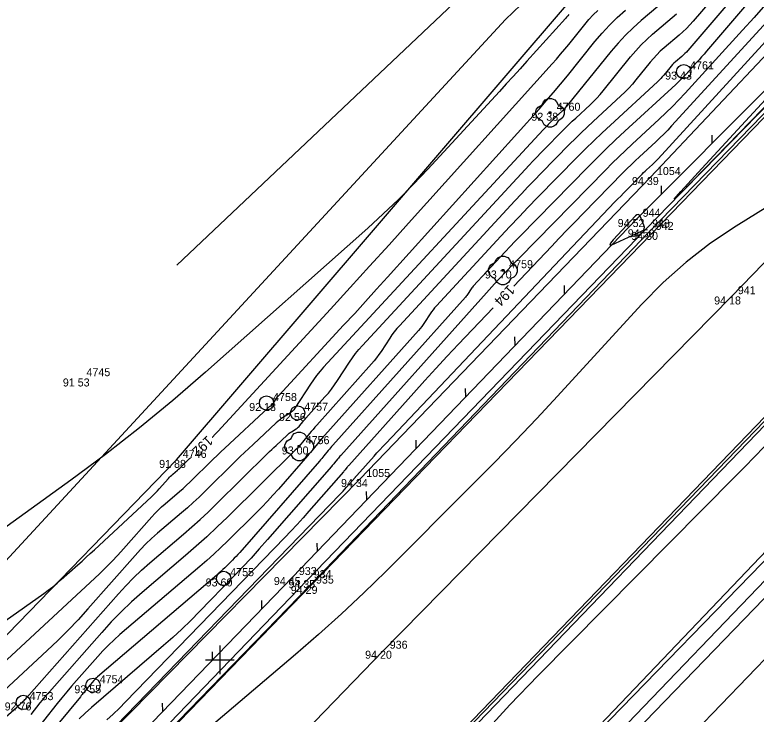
# Model space of a CAD drawing. Extents: x -711081 to -709338, y -1025122 to -1024092.
# Drawn here: x -709632.18 to -709606.24, y -1024326.9 to -1024302.42 of the extents above; entities that cross this region are included whole.
import ezdxf

# ---------------------------------------------------------------- set-up
doc = ezdxf.new("R2010")
doc.units = 0
for name, color, linetype in [('Ex_Contour Labels', 7, 'Continuous'), ('Ex_Major Contours', 7, 'Continuous'), ('Ex_Minor Contours', 7, 'Continuous'), ('Z_body', 7, 'Continuous'), ('Z_body_cisla', 7, 'Continuous'), ('Z_body_vysky_redukovane', 7, 'Continuous'), ('Z_hektometricka_sit', 7, 'Continuous'), ('Z_hrany_paty', 7, 'Continuous'), ('Z_katastr_hranice', 7, 'Continuous'), ('Z_katastr_vnitrni_kresba', 7, 'Continuous'), ('Z_komunikace', 7, 'Continuous'), ('Z_obruba', 7, 'Continuous'), ('Z_rozhranni', 7, 'Continuous'), ('Z_svodidla', 7, 'Continuous'), ('Z_svodidla_znacky', 7, 'Continuous'), ('Z_vdz12_prerusovana', 7, 'Continuous'), ('Z_zelen_jednotliva', 7, 'Continuous')]:
    doc.layers.add(name, color=color, linetype=linetype)

# ---------------------------------------------------------------- blocks, each defined once
blk = doc.blocks.new('POINT_DISPLAY')
blk.add_line((0, 0), (0, 0))
blk = doc.blocks.new('Z24')
for p, q in [((-0.42, 0.2), (-0.28, 0.28)), ((-0.28, 0.28), (-0.23, 0.38)), ((-0.23, 0.38), (-0.17, 0.45)), ((-0.17, 0.45), (-0.05, 0.5)), ((-0.05, 0.5), (0.05, 0.5)), ((0.05, 0.5), (0.17, 0.45)), ((0.17, 0.45), (0.23, 0.38)), ((0.23, 0.38), (0.28, 0.28)), ((0.28, 0.28), (0.42, 0.2)), ((-0.5, 0.05), (-0.47, 0.13)), ((-0.5, -0.05), (-0.5, 0.05)), ((-0.47, 0.13), (-0.42, 0.2)), ((-0.03, -0.03), (-0.03, 0.03)), ((-0.03, 0.03), (0.03, 0.03)), ((0.03, 0.03), (0.03, -0.03)), ((0.42, 0.2), (0.47, 0.13)), ((0.47, 0.13), (0.5, 0.05)), ((0.5, 0.05), (0.5, -0.05)), ((-0.45, -0.17), (-0.5, -0.05)), ((-0.38, -0.23), (-0.45, -0.17)), ((-0.28, -0.28), (-0.38, -0.23)), ((0.03, -0.03), (-0.03, -0.03)), ((0.38, -0.23), (0.28, -0.28)), ((0.45, -0.17), (0.38, -0.23)), ((0.5, -0.05), (0.45, -0.17)), ((-0.2, -0.42), (-0.28, -0.28)), ((-0.13, -0.47), (-0.2, -0.42)), ((-0.05, -0.5), (-0.13, -0.47)), ((0.05, -0.5), (-0.05, -0.5)), ((0.13, -0.47), (0.05, -0.5)), ((0.2, -0.42), (0.13, -0.47)), ((0.28, -0.28), (0.2, -0.42))]:
    blk.add_line(p, q)
blk = doc.blocks.new('Z10001')
blk.add_circle((0, 0), 0.25)
blk = doc.blocks.new('Z529')
blk.add_line((0, 0), (0.2, 0.2))

msp = doc.modelspace()

# ---------------------------------------------------------------- linework, layer by layer
at = {"layer": 'Ex_Major Contours'}
for points in [[(-709606.265, -1024300.097), (-709608.437, -1024302.642), (-709608.553, -1024302.772), (-709608.673, -1024302.897), (-709608.799, -1024303.017), (-709608.929, -1024303.132), (-709609.461, -1024303.583), (-709609.591, -1024303.699), (-709609.715, -1024303.82), (-709609.833, -1024303.947), (-709609.945, -1024304.08), (-709610.447, -1024304.702), (-709610.569, -1024304.848), (-709610.697, -1024304.99), (-709610.83, -1024305.127), (-709610.968, -1024305.259), (-709611.945, -1024306.158), (-709612.153, -1024306.352), (-709612.359, -1024306.549), (-709612.562, -1024306.749), (-709612.763, -1024306.951), (-709613.76, -1024307.968), (-709613.992, -1024308.206), (-709614.222, -1024308.446), (-709614.45, -1024308.688), (-709614.676, -1024308.931), (-709618.721, -1024313.304), (-709618.812, -1024313.407), (-709618.899, -1024313.514), (-709618.981, -1024313.625), (-709619.059, -1024313.739), (-709619.359, -1024314.202), (-709619.436, -1024314.317), (-709619.517, -1024314.428), (-709619.603, -1024314.535), (-709619.693, -1024314.64), (-709621.615, -1024316.787), (-709621.679, -1024316.86), (-709621.742, -1024316.933), (-709621.804, -1024317.006), (-709621.865, -1024317.081), (-709622.108, -1024317.38), (-709622.17, -1024317.454), (-709622.234, -1024317.526), (-709622.3, -1024317.597), (-709622.367, -1024317.665), (-709624.736, -1024320.002), (-709625.094, -1024320.349), (-709625.458, -1024320.689), (-709625.828, -1024321.023), (-709626.204, -1024321.35), (-709627.72, -1024322.644), (-709628.093, -1024322.974), (-709628.454, -1024323.317), (-709628.802, -1024323.672), (-709629.138, -1024324.039), (-709630.969, -1024326.115), (-709631.053, -1024326.212), (-709631.136, -1024326.31), (-709631.218, -1024326.409), (-709631.298, -1024326.509), (-709631.615, -1024326.912)], [(-709604.308, -1024300.96), (-709609.194, -1024306.311), (-709609.328, -1024306.455), (-709609.465, -1024306.595), (-709609.605, -1024306.732), (-709609.747, -1024306.867), (-709610.324, -1024307.398), (-709610.468, -1024307.532), (-709610.609, -1024307.667), (-709610.749, -1024307.804), (-709610.888, -1024307.944), (-709612.292, -1024309.377), (-709612.572, -1024309.663), (-709612.85, -1024309.95), (-709613.127, -1024310.239), (-709613.403, -1024310.528), (-709614.719, -1024311.916)], [(-709625.268, -1024317.205), (-709625.264, -1024317.2), (-709625.168, -1024317.102), (-709625.075, -1024317.003), (-709621.132, -1024312.72), (-709620.445, -1024311.971), (-709619.761, -1024311.221), (-709619.078, -1024310.469), (-709618.397, -1024309.715), (-709613.375, -1024304.137), (-709613.226, -1024303.97), (-709613.08, -1024303.8), (-709612.936, -1024303.629), (-709612.794, -1024303.456), (-709612.232, -1024302.758), (-709612.088, -1024302.588), (-709611.936, -1024302.424), (-709611.777, -1024302.268)], [(-709615.442, -1024312.678), (-709616.655, -1024313.955), (-709617.05, -1024314.375), (-709617.442, -1024314.798), (-709617.831, -1024315.223), (-709618.217, -1024315.651), (-709620.492, -1024318.192), (-709620.508, -1024318.211), (-709620.524, -1024318.229), (-709620.54, -1024318.248), (-709620.555, -1024318.267), (-709620.617, -1024318.343), (-709620.633, -1024318.362), (-709620.648, -1024318.38), (-709620.664, -1024318.399), (-709620.68, -1024318.418), (-709621.885, -1024319.797), (-709622.092, -1024320.032), (-709622.303, -1024320.263), (-709622.516, -1024320.493), (-709622.733, -1024320.719), (-709628.301, -1024326.47), (-709628.515, -1024326.686), (-709628.734, -1024326.897), (-709628.958, -1024327.103)], [(-709640.251, -1024329.092), (-709631.163, -1024322.678), (-709631.005, -1024322.563), (-709630.85, -1024322.444), (-709630.699, -1024322.32), (-709630.552, -1024322.192), (-709629.969, -1024321.671), (-709629.824, -1024321.54), (-709629.679, -1024321.409), (-709629.535, -1024321.277), (-709629.391, -1024321.144), (-709627.395, -1024319.292), (-709627.324, -1024319.224), (-709627.254, -1024319.154), (-709627.187, -1024319.083), (-709627.121, -1024319.01), (-709626.8, -1024318.647), (-709626.764, -1024318.608), (-709626.727, -1024318.57), (-709626.689, -1024318.533), (-709626.649, -1024318.498), (-709626.486, -1024318.359), (-709626.446, -1024318.324), (-709626.406, -1024318.288), (-709626.367, -1024318.252), (-709626.329, -1024318.215), (-709626.146, -1024318.035), (-709626.103, -1024317.992), (-709626.06, -1024317.95), (-709626.033, -1024317.925)]]:
    msp.add_lwpolyline(points, dxfattribs=at)
at = {"layer": 'Ex_Minor Contours'}
for points in [[(-709631.117, -1024329.864), (-709620.804, -1024319.212), (-709620.747, -1024319.152), (-709620.69, -1024319.092), (-709620.635, -1024319.03), (-709620.58, -1024318.968), (-709620.261, -1024318.603), (-709620.252, -1024318.593), (-709620.244, -1024318.583), (-709620.228, -1024318.563), (-709620.22, -1024318.553), (-709620.211, -1024318.544), (-709619.609, -1024317.871), (-709619.507, -1024317.758), (-709619.404, -1024317.645), (-709619.3, -1024317.533), (-709619.195, -1024317.422), (-709611.177, -1024308.972), (-709611.078, -1024308.868), (-709610.978, -1024308.764), (-709610.878, -1024308.661), (-709610.778, -1024308.558), (-709610.274, -1024308.044), (-709610.224, -1024307.994), (-709610.174, -1024307.945), (-709610.123, -1024307.896), (-709610.072, -1024307.848), (-709609.864, -1024307.657), (-709609.813, -1024307.609), (-709609.763, -1024307.56), (-709609.714, -1024307.509), (-709609.666, -1024307.458), (-709601.762, -1024298.802)], [(-709604.133, -1024299.203), (-709607.97, -1024303.698), (-709608.057, -1024303.798), (-709608.144, -1024303.897), (-709608.231, -1024303.996), (-709608.32, -1024304.094), (-709608.676, -1024304.484), (-709608.767, -1024304.58), (-709608.859, -1024304.675), (-709608.953, -1024304.768), (-709609.049, -1024304.858), (-709610.83, -1024306.498), (-709611.157, -1024306.803), (-709611.481, -1024307.112), (-709611.8, -1024307.425), (-709612.115, -1024307.743), (-709614.505, -1024310.182), (-709614.677, -1024310.358), (-709614.847, -1024310.536), (-709615.017, -1024310.715), (-709615.185, -1024310.895), (-709616.135, -1024311.923), (-709616.161, -1024311.952), (-709616.185, -1024311.983), (-709616.209, -1024312.014), (-709616.231, -1024312.047), (-709616.317, -1024312.179), (-709616.339, -1024312.212), (-709616.362, -1024312.244), (-709616.387, -1024312.274), (-709616.412, -1024312.304), (-709621.053, -1024317.49), (-709621.093, -1024317.535), (-709621.133, -1024317.581), (-709621.172, -1024317.627), (-709621.21, -1024317.674), (-709621.363, -1024317.862), (-709621.401, -1024317.908), (-709621.44, -1024317.955), (-709621.479, -1024318.001), (-709621.519, -1024318.046), (-709624.306, -1024321.238), (-709624.369, -1024321.309), (-709624.433, -1024321.378), (-709624.498, -1024321.445), (-709624.564, -1024321.512), (-709624.832, -1024321.777), (-709624.9, -1024321.842), (-709624.968, -1024321.906), (-709625.038, -1024321.969), (-709625.109, -1024322.031), (-709629.283, -1024325.594), (-709629.317, -1024325.625), (-709629.35, -1024325.656), (-709629.382, -1024325.689), (-709629.413, -1024325.722), (-709629.534, -1024325.859), (-709629.564, -1024325.894), (-709629.593, -1024325.929), (-709629.622, -1024325.964), (-709629.651, -1024326), (-709629.766, -1024326.145), (-709629.794, -1024326.181), (-709629.823, -1024326.217), (-709629.852, -1024326.253), (-709629.881, -1024326.289), (-709631.123, -1024327.795)], [(-709605.413, -1024299.901), (-709608.631, -1024303.67), (-709608.679, -1024303.724), (-709608.73, -1024303.777), (-709608.782, -1024303.827), (-709608.837, -1024303.875), (-709609.059, -1024304.064), (-709609.114, -1024304.112), (-709609.166, -1024304.163), (-709609.215, -1024304.216), (-709609.262, -1024304.272), (-709609.472, -1024304.532), (-709609.523, -1024304.594), (-709609.577, -1024304.653), (-709609.632, -1024304.71), (-709609.69, -1024304.765), (-709611.338, -1024306.282), (-709611.63, -1024306.555), (-709611.919, -1024306.831), (-709612.205, -1024307.111), (-709612.486, -1024307.395), (-709613.885, -1024308.822), (-709614.21, -1024309.156), (-709614.533, -1024309.493), (-709614.853, -1024309.832), (-709615.171, -1024310.173), (-709617.428, -1024312.613), (-709617.487, -1024312.68), (-709617.542, -1024312.748), (-709617.595, -1024312.819), (-709617.645, -1024312.893), (-709617.838, -1024313.191), (-709617.887, -1024313.264), (-709617.94, -1024313.336), (-709617.995, -1024313.405), (-709618.053, -1024313.472), (-709621.334, -1024317.139), (-709621.386, -1024317.197), (-709621.437, -1024317.257), (-709621.488, -1024317.317), (-709621.538, -1024317.377), (-709621.736, -1024317.621), (-709621.785, -1024317.682), (-709621.836, -1024317.742), (-709621.886, -1024317.802), (-709621.938, -1024317.861), (-709622.956, -1024319.027), (-709623.145, -1024319.239), (-709623.338, -1024319.448), (-709623.534, -1024319.653), (-709623.735, -1024319.854), (-709624.737, -1024320.843), (-709624.973, -1024321.072), (-709625.214, -1024321.297), (-709625.458, -1024321.517), (-709625.707, -1024321.733), (-709628.498, -1024324.117), (-709628.704, -1024324.298), (-709628.902, -1024324.486), (-709629.093, -1024324.682), (-709629.278, -1024324.884), (-709630.02, -1024325.725), (-709630.192, -1024325.922), (-709630.361, -1024326.122), (-709630.527, -1024326.325), (-709630.691, -1024326.529), (-709631.648, -1024327.743)], [(-709601.006, -1024300.603), (-709608.08, -1024307.859), (-709608.842, -1024308.632), (-709609.106, -1024308.88), (-709608.872, -1024308.603), (-709608.142, -1024307.801), (-709602.58, -1024301.753)], [(-709608.808, -1024301.387), (-709610.264, -1024302.622), (-709610.545, -1024302.872), (-709610.814, -1024303.134), (-709611.069, -1024303.409), (-709611.312, -1024303.696), (-709612.846, -1024305.6), (-709612.881, -1024305.642), (-709612.918, -1024305.683), (-709612.956, -1024305.722), (-709612.996, -1024305.76), (-709613.159, -1024305.91), (-709613.199, -1024305.947), (-709613.239, -1024305.985), (-709613.278, -1024306.024), (-709613.317, -1024306.063), (-709613.51, -1024306.26), (-709613.555, -1024306.306), (-709613.599, -1024306.352), (-709613.644, -1024306.399), (-709613.687, -1024306.446), (-709621.372, -1024314.755), (-709621.497, -1024314.897), (-709621.616, -1024315.043), (-709621.729, -1024315.195), (-709621.835, -1024315.351), (-709622.376, -1024316.187), (-709622.417, -1024316.243), (-709622.463, -1024316.294), (-709622.514, -1024316.339), (-709622.57, -1024316.379), (-709622.807, -1024316.529), (-709622.865, -1024316.567), (-709622.921, -1024316.608), (-709622.975, -1024316.652), (-709623.027, -1024316.698), (-709623.84, -1024317.456), (-709623.992, -1024317.598), (-709624.143, -1024317.742), (-709624.293, -1024317.887), (-709624.442, -1024318.033), (-709625.532, -1024319.108), (-709625.73, -1024319.3), (-709625.932, -1024319.489), (-709626.137, -1024319.673), (-709626.345, -1024319.854), (-709627.184, -1024320.571), (-709627.391, -1024320.754), (-709627.59, -1024320.943), (-709627.783, -1024321.14), (-709627.969, -1024321.343), (-709629.623, -1024323.218), (-709629.964, -1024323.596), (-709630.315, -1024323.964), (-709630.674, -1024324.323), (-709631.042, -1024324.674), (-709636.27, -1024329.526)], [(-709616.171, -1024301.395), (-709626.507, -1024311.188)], [(-709605.906, -1024302.065), (-709606.308, -1024302.516), (-709606.713, -1024302.964), (-709608.723, -1024305.165), (-709608.942, -1024305.4), (-709609.167, -1024305.63), (-709609.396, -1024305.855), (-709609.63, -1024306.076), (-709610.577, -1024306.948), (-709610.813, -1024307.167), (-709611.045, -1024307.39), (-709611.275, -1024307.615), (-709611.501, -1024307.843), (-709614.531, -1024310.934), (-709614.628, -1024311.034), (-709614.725, -1024311.134), (-709614.821, -1024311.234), (-709614.917, -1024311.335), (-709615.3, -1024311.738), (-709615.395, -1024311.84), (-709615.49, -1024311.942), (-709615.584, -1024312.044), (-709615.677, -1024312.148), (-709620.773, -1024317.841), (-709620.801, -1024317.873), (-709620.828, -1024317.905), (-709620.856, -1024317.937), (-709620.883, -1024317.97), (-709620.99, -1024318.102), (-709621.017, -1024318.135), (-709621.044, -1024318.168), (-709621.072, -1024318.2), (-709621.099, -1024318.232), (-709623.335, -1024320.792), (-709623.622, -1024321.116), (-709623.913, -1024321.437), (-709624.208, -1024321.754), (-709624.508, -1024322.067), (-709625.713, -1024323.312), (-709626.018, -1024323.619), (-709626.329, -1024323.92), (-709626.648, -1024324.213), (-709626.973, -1024324.498), (-709629.495, -1024326.663), (-709629.715, -1024326.86), (-709629.926, -1024327.066)], [(-709635.372, -1024327.694), (-709629.219, -1024321.983), (-709628.999, -1024321.774), (-709628.784, -1024321.559), (-709628.576, -1024321.339), (-709628.372, -1024321.114), (-709627.385, -1024319.995), (-709627.274, -1024319.874), (-709627.159, -1024319.756), (-709627.04, -1024319.643), (-709626.916, -1024319.534), (-709626.416, -1024319.107), (-709626.291, -1024318.999), (-709626.169, -1024318.888), (-709626.049, -1024318.776), (-709625.931, -1024318.661), (-709625.368, -1024318.107), (-709625.235, -1024317.976), (-709625.101, -1024317.847), (-709624.966, -1024317.718), (-709624.83, -1024317.59), (-709623.295, -1024316.161), (-709623.284, -1024316.15), (-709623.272, -1024316.141), (-709623.26, -1024316.132), (-709623.247, -1024316.123), (-709623.195, -1024316.091), (-709623.183, -1024316.082), (-709623.172, -1024316.072), (-709623.161, -1024316.061), (-709623.153, -1024316.049), (-709623.034, -1024315.866), (-709623.011, -1024315.832), (-709622.986, -1024315.798), (-709622.96, -1024315.766), (-709622.933, -1024315.735), (-709620.671, -1024313.29), (-709620.285, -1024312.871), (-709619.901, -1024312.451), (-709619.518, -1024312.03), (-709619.136, -1024311.608), (-709613.835, -1024305.721), (-709613.581, -1024305.434), (-709613.33, -1024305.143), (-709613.083, -1024304.85), (-709612.84, -1024304.552), (-709611.877, -1024303.357), (-709611.63, -1024303.065), (-709611.369, -1024302.785), (-709611.096, -1024302.517), (-709610.81, -1024302.263)], [(-709612.789, -1024302.408), (-709612.83, -1024302.457), (-709612.872, -1024302.506), (-709612.914, -1024302.553), (-709614.26, -1024304.048), (-709614.499, -1024304.313), (-709614.739, -1024304.577), (-709614.979, -1024304.841), (-709615.221, -1024305.103), (-709617.729, -1024307.828), (-709618.234, -1024308.363), (-709618.752, -1024308.885), (-709619.283, -1024309.393), (-709619.827, -1024309.889), (-709625.51, -1024314.934), (-709626.653, -1024315.923), (-709627.819, -1024316.882), (-709629.009, -1024317.813), (-709630.222, -1024318.713), (-709640.149, -1024325.889)], [(-709635.509, -1024329.627), (-709632.124, -1024326.673), (-709632.093, -1024326.646), (-709632.062, -1024326.618), (-709632.032, -1024326.59), (-709632.001, -1024326.562), (-709631.88, -1024326.45), (-709631.85, -1024326.421), (-709631.821, -1024326.392), (-709631.792, -1024326.362), (-709631.764, -1024326.331), (-709628.553, -1024322.691), (-709628.293, -1024322.406), (-709628.022, -1024322.13), (-709627.742, -1024321.864), (-709627.452, -1024321.608), (-709626.274, -1024320.602), (-709625.982, -1024320.348), (-709625.695, -1024320.089), (-709625.412, -1024319.825), (-709625.134, -1024319.555), (-709623.336, -1024317.781), (-709623.262, -1024317.708), (-709623.187, -1024317.636), (-709623.111, -1024317.564), (-709623.035, -1024317.493), (-709622.647, -1024317.131), (-709622.611, -1024317.1), (-709622.575, -1024317.07), (-709622.537, -1024317.042), (-709622.498, -1024317.016), (-709622.329, -1024316.91), (-709622.295, -1024316.886), (-709622.263, -1024316.86), (-709622.233, -1024316.832), (-709622.206, -1024316.801), (-709622.101, -1024316.671), (-709622.074, -1024316.639), (-709622.048, -1024316.607), (-709622.02, -1024316.576), (-709621.993, -1024316.545), (-709621.325, -1024315.798), (-709621.207, -1024315.661), (-709621.095, -1024315.52), (-709620.988, -1024315.374), (-709620.887, -1024315.225), (-709620.472, -1024314.585), (-709620.367, -1024314.43), (-709620.256, -1024314.28), (-709620.138, -1024314.135), (-709620.014, -1024313.995), (-709614.182, -1024307.688), (-709614.047, -1024307.543), (-709613.91, -1024307.399), (-709613.773, -1024307.256), (-709613.635, -1024307.114), (-709613.04, -1024306.507), (-709612.92, -1024306.386), (-709612.799, -1024306.267), (-709612.676, -1024306.15), (-709612.552, -1024306.034), (-709612.051, -1024305.573), (-709611.928, -1024305.456), (-709611.81, -1024305.334), (-709611.696, -1024305.208), (-709611.587, -1024305.078), (-709610.629, -1024303.888), (-709610.451, -1024303.678), (-709610.264, -1024303.477), (-709610.068, -1024303.285), (-709609.862, -1024303.102), (-709609.022, -1024302.389)], [(-709602.686, -1024307.18), (-709606.939, -1024309.819), (-709607.836, -1024310.419), (-709608.686, -1024311.075), (-709609.488, -1024311.789), (-709610.244, -1024312.559), (-709613.183, -1024315.766), (-709613.913, -1024316.554), (-709614.653, -1024317.333), (-709615.4, -1024318.104), (-709616.157, -1024318.867), (-709619.201, -1024321.902), (-709619.97, -1024322.652), (-709620.752, -1024323.387), (-709621.55, -1024324.107), (-709622.361, -1024324.81), (-709630.105, -1024331.387)], [(-709611.95, -1024327.546), (-709598.541, -1024313.481)], [(-709615.813, -1024327.619), (-709614.852, -1024326.572), (-709613.865, -1024325.549), (-709606.97, -1024318.585), (-709606.631, -1024318.241), (-709606.293, -1024317.895), (-709605.957, -1024317.547)]]:
    msp.add_lwpolyline(points, dxfattribs=at)
msp.add_lwpolyline([(-709611.335, -1024310.412), (-709611.352, -1024310.47), (-709611.291, -1024310.472), (-709611.154, -1024310.418), (-709610.245, -1024309.997), (-709610.185, -1024309.959), (-709610.152, -1024309.91), (-709610.145, -1024309.852), (-709610.163, -1024309.783), (-709610.29, -1024309.49), (-709610.324, -1024309.434), (-709610.364, -1024309.41), (-709610.41, -1024309.419), (-709610.462, -1024309.461), (-709611.242, -1024310.298)], close=True, dxfattribs=at)
at = {"layer": 'Z_hektometricka_sit'}
for p, q in [((-709625, -1024324.5), (-709625, -1024325.5)), ((-709625.5, -1024325), (-709624.5, -1024325))]:
    msp.add_line(p, q, dxfattribs=at)
at = {"layer": 'Z_hrany_paty'}
for p, q in [((-709598.81, -1024296.3), (-709609.93, -1024308.1)), ((-709626.52, -1024318), (-709612.73, -1024301.92)), ((-709609.93, -1024308.1), (-709620.11, -1024318.67)), ((-709640.21, -1024332.1), (-709626.52, -1024318)), ((-709620.11, -1024318.67), (-709631.23, -1024330))]:
    msp.add_line(p, q, dxfattribs=at)
at = {"layer": 'Z_katastr_hranice'}
for p, q in [((-709601.33, -1024289.38), (-709615.01, -1024302.59)), ((-709615.01, -1024302.59), (-709660.48, -1024351.85)), ((-709587.68, -1024303.92), (-709637.09, -1024355.08))]:
    msp.add_line(p, q, dxfattribs=at)
at = {"layer": 'Z_katastr_vnitrni_kresba'}
for p, q in [((-709594.94, -1024294.62), (-709645.12, -1024346.47)), ((-709640.14, -1024352.3), (-709590.48, -1024300.74)), ((-709613.67, -1024333), (-709585.38, -1024303.64))]:
    msp.add_line(p, q, dxfattribs=at)
at = {"layer": 'Z_komunikace'}
for p, q in [((-709609.98, -1024310.02), (-709599.43, -1024299.13)), ((-709621.87, -1024322.41), (-709609.98, -1024310.02)), ((-709611.81, -1024328.34), (-709597.36, -1024313.29)), ((-709616.46, -1024327.42), (-709604.94, -1024315.46)), ((-709632.77, -1024333.65), (-709621.87, -1024322.41))]:
    msp.add_line(p, q, dxfattribs=at)
at = {"layer": 'Z_obruba'}
for p, q in [((-709610.1, -1024309.93), (-709599.48, -1024298.98)), ((-709621.95, -1024322.21), (-709610.1, -1024309.93)), ((-709616.42, -1024327.5), (-709604.91, -1024315.56)), ((-709632.86, -1024333.53), (-709621.95, -1024322.21))]:
    msp.add_line(p, q, dxfattribs=at)
at = {"layer": 'Z_rozhranni'}
msp.add_line((-709612.27, -1024328.03), (-709597.61, -1024312.95), dxfattribs=at)
at = {"layer": 'Z_svodidla'}
for p, q in [((-709610.43, -1024309.57), (-709599.83, -1024298.95)), ((-709622.46, -1024322.1), (-709610.43, -1024309.57)), ((-709633.08, -1024333.09), (-709622.46, -1024322.1))]:
    msp.add_line(p, q, dxfattribs=at)
at = {"layer": 'Z_vdz12_prerusovana'}
for p, q in [((-709607.1, -1024312.28), (-709597.25, -1024302.12)), ((-709619.29, -1024324.68), (-709607.1, -1024312.28)), ((-709630.44, -1024336.2), (-709619.29, -1024324.68))]:
    msp.add_line(p, q, dxfattribs=at)

# ---------------------------------------------------------------- block references
at = {"layer": 'Z_body'}
for p in [(-709608.77, -1024304.41), (-709613.45, -1024305.85), (-709609.93, -1024308.1), (-709610.43, -1024309.57), (-709610.1, -1024309.93), (-709609.98, -1024310.02), (-709615.1, -1024311.37), (-709607.1, -1024312.28), (-709629.89, -1024315.15), (-709623.37, -1024316.01), (-709622.28, -1024316.36), (-709622.23, -1024317.53), (-709626.52, -1024318), (-709620.11, -1024318.67), (-709624.87, -1024322.15), (-709622.46, -1024322.1), (-709621.95, -1024322.21), (-709621.87, -1024322.41), (-709619.29, -1024324.68), (-709629.44, -1024325.89), (-709631.88, -1024326.49)]:
    msp.add_blockref('POINT_DISPLAY', p, dxfattribs=at)
at = {"layer": 'Z_svodidla_znacky'}
for p, rotation in [((-709607.78, -1024306.92), 45.099999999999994), ((-709609.55, -1024308.69), 45.099999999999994), ((-709612.94, -1024312.18), 46.199999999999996), ((-709614.67, -1024313.98), 46.199999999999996), ((-709616.4, -1024315.79), 46.199999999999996), ((-709618.13, -1024317.59), 46.199999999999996), ((-709619.86, -1024319.39), 46.199999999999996), ((-709621.59, -1024321.2), 46.199999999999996), ((-709623.53, -1024323.2), 45.99999999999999), ((-709625.26, -1024325), 45.99999999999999), ((-709627, -1024326.8), 45.99999999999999)]:
    msp.add_blockref('Z529', p, dxfattribs=dict(at, rotation=rotation))
at = {"layer": 'Z_zelen_jednotliva'}
for name, p in [('Z10001', (-709608.77, -1024304.41)), ('Z24', (-709613.45, -1024305.85)), ('Z24', (-709615.1, -1024311.37)), ('Z10001', (-709623.37, -1024316.01)), ('Z10001', (-709622.28, -1024316.36)), ('Z24', (-709622.23, -1024317.53)), ('Z10001', (-709624.87, -1024322.15)), ('Z10001', (-709629.44, -1024325.89)), ('Z10001', (-709631.88, -1024326.49))]:
    msp.add_blockref(name, p, dxfattribs=at)

# ---------------------------------------------------------------- texts
at = {"layer": 'Ex_Contour Labels'}
for s, rotation, p in [('194', 226.501, (-709614.896, -1024311.848)), ('192', 223.2743, (-709625.442, -1024317.128))]:
    msp.add_text(s, height=0.35, rotation=rotation, dxfattribs=at).set_placement(p)
at = {"layer": 'Z_body_cisla'}
for s, p in [('4761', (-709608.55, -1024304.33)), ('4760', (-709613.22, -1024305.78)), ('1054', (-709609.71, -1024308.03)), ('944', (-709610.21, -1024309.49)), ('943', (-709609.88, -1024309.86)), ('942', (-709609.75, -1024309.95)), ('4759', (-709614.88, -1024311.29)), ('941', (-709606.88, -1024312.2)), ('4745', (-709629.67, -1024315.07)), ('4758', (-709623.14, -1024315.94)), ('4757', (-709622.05, -1024316.28)), ('4756', (-709622, -1024317.45)), ('4746', (-709626.3, -1024317.93)), ('1055', (-709619.88, -1024318.6)), ('4755', (-709624.64, -1024322.07)), ('933', (-709622.24, -1024322.03)), ('934', (-709621.72, -1024322.14)), ('935', (-709621.64, -1024322.33)), ('936', (-709619.06, -1024324.61)), ('4754', (-709629.21, -1024325.82)), ('4753', (-709631.66, -1024326.41))]:
    msp.add_text(s, height=0.28, dxfattribs=at).set_placement(p)
at = {"layer": 'Z_body_vysky_redukovane'}
for s, p in [('93 43', (-709609.423, -1024304.69)), ('92 38', (-709614.103, -1024306.13)), ('94 39', (-709610.583, -1024308.38)), ('94 52', (-709611.083, -1024309.85)), ('94 50', (-709610.73, -1024310.21)), ('94 30', (-709610.61, -1024310.3)), ('93 70', (-709615.73, -1024311.65)), ('94 18', (-709607.707, -1024312.56)), ('91 53', (-709630.497, -1024315.43)), ('92 18', (-709623.977, -1024316.29)), ('92 56', (-709622.933, -1024316.64)), ('93 00', (-709622.837, -1024317.81)), ('91 88', (-709627.127, -1024318.28)), ('94 34', (-709620.763, -1024318.95)), ('93 60', (-709625.5, -1024322.43)), ('94 45', (-709623.113, -1024322.38)), ('94 35', (-709622.603, -1024322.49)), ('94 29', (-709622.523, -1024322.69)), ('94 20', (-709619.92, -1024324.96)), ('93 55', (-709630.093, -1024326.17)), ('92 76', (-709632.533, -1024326.77))]:
    msp.add_text(s, height=0.28, dxfattribs=at).set_placement(p)

doc.saveas('drawing.dxf')
